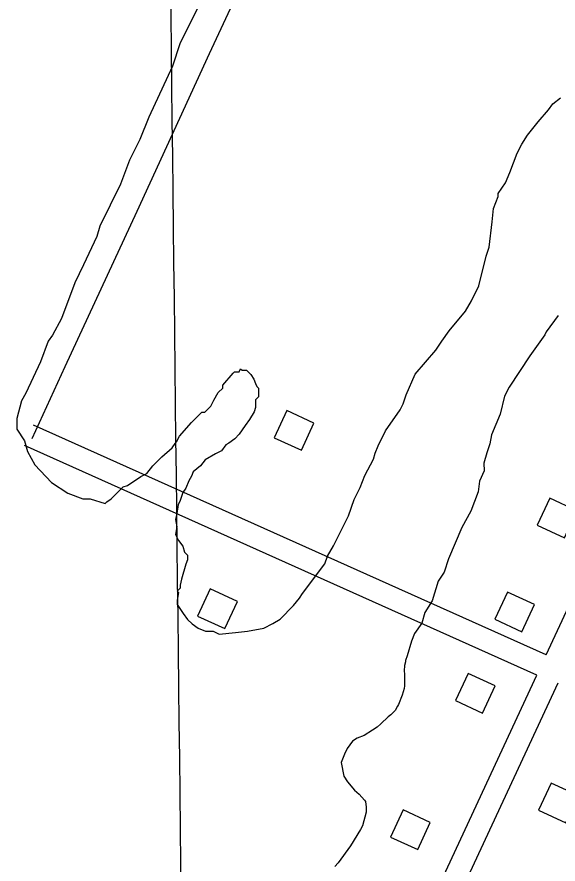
# Model space of a CAD drawing. Extents: x 3683402 to 3721514, y 487807 to 513565.
# Drawn here: x 3703258 to 3703981, y 495488 to 496621 of the extents above; entities that cross this region are included whole.
import ezdxf

# ---------------------------------------------------------------- set-up
doc = ezdxf.new("R2010")
doc.units = 0
for name, color, linetype in [('V-BLDG-OTLN', 7, 'Continuous'), ('V-DTCH-CNTR', 7, 'Continuous'), ('V-GRID-MAJR', 7, 'Continuous'), ('V-ROAD-CNTR', 7, 'Continuous'), ('V-SITE-VEGE', 7, 'Continuous')]:
    doc.layers.add(name, color=color, linetype=linetype)

msp = doc.modelspace()

# ---------------------------------------------------------------- linework, layer by layer
at = {"layer": 'V-BLDG-OTLN'}
for points in [[(3703601.4420000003, 496058.327), (3703637.77, 496041.583), (3703654.5130000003, 496077.91000000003), (3703618.186, 496094.65400000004)], [(3703989.3850000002, 495924.409), (3704006.219, 495960.693), (3703969.934, 495977.528), (3703953.1, 495941.243)], [(3703499.1210000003, 495819.81200000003), (3703535.449, 495803.068), (3703552.1920000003, 495839.395), (3703515.865, 495856.139)], [(3703896.37, 495815.64400000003), (3703932.698, 495798.9), (3703949.441, 495835.227), (3703913.114, 495851.971)], [(3703843.794, 495706.88800000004), (3703880.122, 495690.14400000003), (3703896.865, 495726.471), (3703860.538, 495743.215)], [(3703954.805, 495560.266), (3703991.133, 495543.522), (3704007.876, 495579.849), (3703971.549, 495596.593)], [(3703756.937, 495524.283), (3703793.265, 495507.539), (3703810.008, 495543.86600000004), (3703773.681, 495560.61)]]:
    msp.add_lwpolyline(points, close=True, dxfattribs=at)
at = {"layer": 'V-DTCH-CNTR'}
msp.add_lwpolyline([(3703654.221, 496868.797), (3703589.035, 496731.96400000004), (3703514.3740000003, 496571.669), (3703417.6550000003, 496360.695), (3703321.745, 496153.132), (3703277.326, 496056.72000000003)], dxfattribs=at)
at = {"layer": 'V-GRID-MAJR'}
msp.add_spline([(3703501.005, 493406.26900000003), (3703430.523, 499463.313), (3703360.001, 505523.825), (3703289.478, 511584.349), (3703289.438, 511587.804)], degree=3, dxfattribs=at)
at = {"layer": 'V-ROAD-CNTR'}
for points in [[(3703965.157030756, 495767.94343801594), (3703279.8634013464, 496075.2228234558)], [(3703952.5300560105, 495740.7274924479), (3703267.589425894, 496047.8488782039)], [(3703965.156030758, 495767.94243801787), (3704028.6279038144, 495904.747164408)], [(3703453.65605376, 494665.48264294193), (3703952.529056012, 495740.7274924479)], [(3703663.5546339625, 495046.606880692), (3703980.9029992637, 495730.60351269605)]]:
    msp.add_lwpolyline(points, dxfattribs=at)
at = {"layer": 'V-SITE-VEGE'}
for points in [[(3703499.032, 496633.021), (3703475.2630000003, 496585.088), (3703465.392, 496555.142), (3703433.711, 496487.245), (3703421.845, 496457.297), (3703407.98, 496429.333), (3703396.12, 496397.391), (3703368.3880000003, 496341.468), (3703364.446, 496327.49700000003), (3703346.626, 496289.55100000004), (3703334.739, 496265.58400000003), (3703316.95, 496217.67100000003), (3703305.06, 496195.69800000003), (3703299.1040000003, 496187.702), (3703289.2290000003, 496159.751), (3703269.4250000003, 496117.814), (3703263.475, 496107.824), (3703257.573, 496083.87700000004), (3703257.616, 496069.92), (3703267.6410000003, 496054.001), (3703271.673, 496040.056), (3703281.702, 496022.142), (3703303.714, 495998.287), (3703325.6950000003, 495984.401), (3703345.661, 495976.492), (3703355.631, 495976.525), (3703375.591, 495970.606), (3703377.577, 495972.609), (3703383.545, 495976.615), (3703399.446, 495992.62), (3703405.4220000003, 495994.63300000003), (3703423.328, 496006.657), (3703431.29, 496010.669), (3703439.234, 496020.667), (3703451.1580000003, 496032.67100000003), (3703465.076, 496044.68), (3703469.0470000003, 496050.675), (3703471.032, 496052.67600000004), (3703474.995, 496060.66500000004), (3703490.887, 496078.663), (3703504.799, 496092.667), (3703508.787, 496092.679), (3703516.737, 496100.683), (3703520.698, 496108.672), (3703526.647, 496118.658), (3703532.611, 496124.663), (3703532.597, 496128.648), (3703546.503, 496144.647), (3703548.489, 496146.648), (3703554.471, 496146.668), (3703556.452, 496150.662), (3703558.453, 496148.67600000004), (3703564.435, 496148.696), (3703570.438, 496142.732), (3703574.443, 496136.764), (3703576.461, 496130.788), (3703578.466, 496126.80700000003), (3703580.465, 496124.818), (3703580.506, 496112.856), (3703576.5300000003, 496108.854), (3703576.563, 496098.885), (3703574.589, 496092.896), (3703568.639, 496082.906), (3703562.684, 496074.911), (3703554.748, 496062.922), (3703548.784, 496056.919), (3703540.828, 496050.91000000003), (3703536.846, 496048.903), (3703530.8910000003, 496040.908), (3703522.9280000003, 496036.89400000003), (3703508.998, 496028.87200000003), (3703503.04, 496020.876), (3703493.097, 496012.869), (3703491.123, 496006.878), (3703487.156, 496000.884), (3703483.201, 495990.902), (3703479.2320000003, 495984.905), (3703475.2830000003, 495972.928), (3703473.3030000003, 495968.935), (3703471.347, 495956.96400000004), (3703469.379, 495948.979), (3703471.407, 495939.018), (3703469.4450000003, 495929.042), (3703473.461, 495921.079), (3703479.467, 495913.123), (3703481.489, 495905.15400000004), (3703485.489, 495901.177), (3703485.505, 495895.197), (3703483.535, 495889.208), (3703477.6180000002, 495869.248), (3703475.65, 495861.265), (3703475.662, 495857.278), (3703471.687, 495853.276), (3703473.688, 495851.29000000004), (3703471.728, 495841.314), (3703471.7460000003, 495835.332)], [(3703471.7460000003, 495835.332), (3703479.762, 495823.39400000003), (3703485.771, 495815.43700000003), (3703491.772, 495809.476), (3703499.767, 495803.52), (3703509.7490000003, 495799.563), (3703519.721, 495799.596), (3703527.71, 495795.635), (3703549.636, 495797.7), (3703565.582, 495799.748), (3703587.504, 495803.809), (3703599.447, 495809.83), (3703609.399, 495815.84500000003), (3703627.284, 495833.849), (3703635.228, 495843.84500000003), (3703639.1950000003, 495849.84), (3703668.975, 495889.819), (3703672.9280000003, 495899.80100000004), (3703680.86, 495913.784), (3703700.668, 495953.731), (3703708.571, 495975.691), (3703716.495, 495991.67), (3703722.426, 496007.64), (3703734.316, 496029.613), (3703736.285, 496037.596), (3703740.239, 496047.57800000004), (3703750.143, 496067.55), (3703769.9930000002, 496095.532), (3703773.953, 496103.521), (3703777.9020000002, 496115.5), (3703789.774, 496143.45300000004), (3703817.5840000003, 496175.449), (3703825.522, 496187.438), (3703835.4450000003, 496201.43), (3703857.295, 496227.423), (3703865.225, 496241.409), (3703875.129, 496261.379), (3703884.967, 496301.292), (3703888.916, 496313.267), (3703892.793, 496347.18), (3703894.7260000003, 496365.13300000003), (3703900.657, 496381.105), (3703900.643, 496385.093), (3703910.5670000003, 496399.082), (3703916.504, 496413.06), (3703926.3880000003, 496439.016), (3703932.3310000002, 496450.999), (3703940.267, 496462.988), (3703954.165, 496480.982), (3703968.071, 496496.979), (3703974.029, 496504.974), (3703983.972, 496512.984)], [(3703980.941, 496221.849), (3703965.061, 496199.859), (3703963.08, 496195.868), (3703943.233, 496167.88800000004), (3703915.454, 496125.92), (3703909.511, 496113.93700000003), (3703903.608, 496089.99), (3703891.736, 496062.03500000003), (3703889.7800000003, 496050.064), (3703885.8340000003, 496038.088), (3703881.8910000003, 496024.11600000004), (3703881.924, 496014.147), (3703875.989, 496000.169), (3703874.037, 495986.206), (3703864.156, 495960.249), (3703852.2630000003, 495938.276), (3703834.455, 495896.346), (3703828.531, 495878.378), (3703820.597, 495866.389), (3703812.7060000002, 495840.441)], [(3703812.7060000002, 495840.441), (3703802.787, 495824.457), (3703798.845, 495810.485), (3703788.92, 495796.495), (3703784.964, 495786.511), (3703779.051, 495766.55100000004), (3703777.077, 495760.563), (3703777.048, 495758.552), (3703775.467, 495753.549), (3703775.365, 495746.512), (3703775.801, 495741.982), (3703775.653, 495731.928), (3703775.573, 495726.398), (3703775.018, 495722.88800000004), (3703772.3740000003, 495713.879), (3703767.67, 495701.378), (3703766.13, 495699.389), (3703763.0270000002, 495693.401), (3703757.418, 495687.95300000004), (3703753.8540000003, 495684.99), (3703744.165, 495675.577), (3703739.074, 495671.12700000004), (3703732.983, 495667.195), (3703721.824, 495660.32), (3703712.214, 495656.43700000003), (3703706.126, 495652.50200000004), (3703698.941, 495642.553), (3703695.3140000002, 495635.066), (3703691.132, 495624.066), (3703694.387, 495605.92100000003), (3703699.304, 495598.306), (3703708.6920000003, 495587.112), (3703715.145, 495581.48600000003), (3703722.071, 495573.84500000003), (3703723.552, 495571.811), (3703724.447, 495564.25800000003), (3703724.353, 495557.723), (3703719.559, 495539.193), (3703716.972, 495534.204), (3703703.588, 495512.78), (3703687.167, 495489.891), (3703682.572, 495484.933)]]:
    msp.add_lwpolyline(points, dxfattribs=at)

doc.saveas('drawing.dxf')
